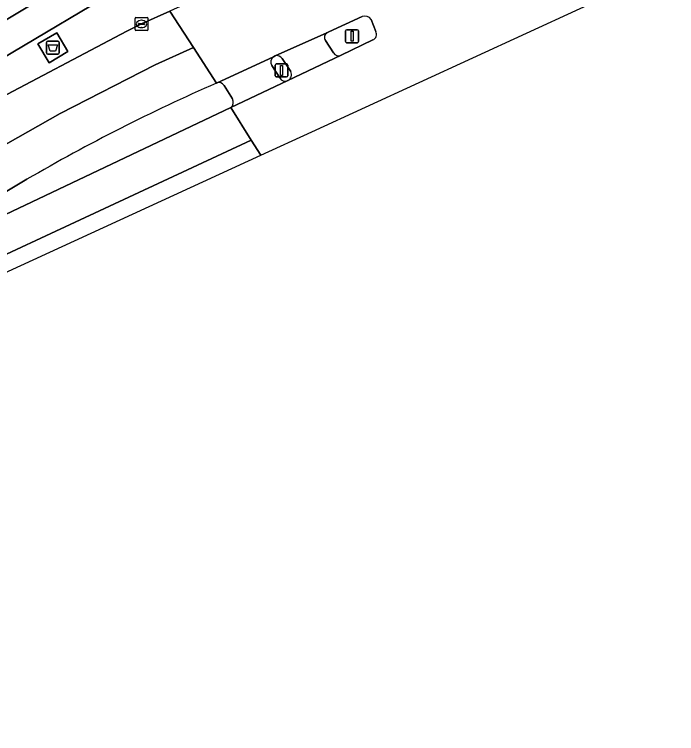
# Model space of a CAD drawing. Extents: x 159279 to 160377, y 384531 to 385888.
# Drawn here: x 160221.5 to 160272.5, y 384648.5 to 384704 of the extents above; entities that cross this region are included whole.
import ezdxf

# ---------------------------------------------------------------- set-up
doc = ezdxf.new("R2010")
doc.units = 0
for name, color, linetype in [('IMGEO_Afval_apart_plaats', 7, 'Continuous'), ('IMGEO_Fietspad_open', 7, 'Continuous'), ('IMGEO_Groenvoorziening', 7, 'Continuous'), ('IMGEO_Kolk', 7, 'Continuous'), ('IMGEO_Rijbaan_regionaal_gesloten', 7, 'Continuous'), ('IMGEO_Verkeerseiland_open', 7, 'Continuous'), ('IMGEO_Verkeersregelinstallatiepaal', 7, 'Continuous'), ('IMGEO_Voetpad_gesloten', 7, 'Continuous'), ('IMGEO_Voetpad_open', 7, 'Continuous')]:
    doc.layers.add(name, color=color, linetype=linetype)

msp = doc.modelspace()

# ---------------------------------------------------------------- linework, layer by layer
at = {"layer": 'IMGEO_Afval_apart_plaats'}
for p, q in [((160224.053, 384701.886), (160224.843, 384701.886)), ((160224.843, 384701.886), (160224.053, 384701.886)), ((160223.953, 384700.986), (160223.953, 384701.786)), ((160223.953, 384701.786), (160223.953, 384700.986)), ((160224.943, 384701.786), (160224.943, 384700.986)), ((160224.943, 384700.986), (160224.943, 384701.786)), ((160224.843, 384700.886), (160224.053, 384700.886)), ((160224.053, 384700.886), (160224.843, 384700.886))]:
    msp.add_line(p, q, dxfattribs=at)
msp.add_lwpolyline([(160224.096, 384701.6), (160224.8, 384701.6), (160224.651, 384701.13), (160224.245, 384701.13), (160224.096, 384701.6)], dxfattribs=at)
for centre, start, end in [((160224.053, 384701.786), 90, 180), ((160224.053, 384701.786), 90, 180), ((160224.843, 384701.786), 0, 90), ((160224.843, 384701.786), 360, 90), ((160224.053, 384700.986), 180, 270), ((160224.053, 384700.986), 180, 270), ((160224.843, 384700.986), 270, 0), ((160224.843, 384700.986), 270, 0)]:
    msp.add_arc(centre, 0.1, start, end, dxfattribs=at)
at = {"layer": 'IMGEO_Fietspad_open'}
for points in [[(160234.351, 384711.644), (160216.032, 384700.661), (160215.861, 384700.541), (160213.465, 384698.689), (160209.698, 384695.371)], [(160208.852, 384694.983), (160213.164, 384695.678), (160215.038, 384696.928), (160218.71, 384699.429), (160220.428, 384700.489), (160230.106, 384706.263), (160231.703, 384707.234)], [(160245.566, 384702.544), (160241.581, 384700.756)], [(160246.056, 384701.001), (160245.452, 384701.95)], [(160242.545, 384698.848), (160246.671, 384700.808)], [(160242.125, 384700.552), (160242.775, 384699.548)]]:
    msp.add_lwpolyline(points, dxfattribs=at)
for centre, radius, start, end in [((160245.806, 384702.19), 0.428, 124.1189, 214.153), ((160241.712, 384700.278), 0.496, 33.5881, 105.2998), ((160246.475, 384701.261), 0.493, 211.771, 293.3831), ((160242.323, 384699.309), 0.511, 295.6871, 27.9348)]:
    msp.add_arc(centre, radius, start, end, dxfattribs=at)
at = {"layer": 'IMGEO_Groenvoorziening'}
for points in [[(160238.283, 384697.436), (160237.637, 384698.467)], [(160222.455, 384691.247), (160219.024, 384689.24), (160219.74, 384688.05), (160238.153, 384696.785)]]:
    msp.add_lwpolyline(points, dxfattribs=at)
for centre, radius, start, end in [((160295.4, 384565.758), 145.15, 113.70316, 120.16883), ((160237.229, 384698.221), 0.477, 31.0859, 111.9856), ((160237.856, 384697.183), 0.496, 306.7181, 30.6959)]:
    msp.add_arc(centre, radius, start, end, dxfattribs=at)
at = {"layer": 'IMGEO_Kolk'}
for p, q in [((160230.777, 384702.789), (160230.777, 384703.641)), ((160230.852, 384703.715), (160231.704, 384703.715)), ((160231.265, 384703.495), (160231.29, 384703.495)), ((160231.778, 384703.641), (160231.778, 384702.789)), ((160231.036, 384703.209), (160231.036, 384703.221)), ((160231.474, 384703.172), (160231.076, 384703.172)), ((160231.079, 384703.258), (160231.477, 384703.258)), ((160231.288, 384702.935), (160231.263, 384702.935)), ((160231.52, 384703.221), (160231.52, 384703.209)), ((160231.704, 384702.715), (160230.852, 384702.715))]:
    msp.add_line(p, q, dxfattribs=at)
for points in [[(160230.777, 384702.789), (160230.777, 384703.641)], [(160230.852, 384703.715), (160231.704, 384703.715)], [(160231.778, 384703.641), (160231.778, 384702.789)], [(160231.704, 384702.715), (160230.852, 384702.715)]]:
    msp.add_lwpolyline(points, dxfattribs=at)
for centre, radius, start, end in [((160230.854, 384703.639), 0.0765, 91.552, 178.448), ((160230.854, 384703.639), 0.0765, 91.552, 178.448), ((160231.702, 384703.639), 0.0765, 1.552, 88.448), ((160231.702, 384703.639), 0.0765, 1.552, 88.448), ((160231.076, 384703.218), 0.0403, 85.8775, 175.7526), ((160231.073, 384703.208), 0.0366, 178.938, 274.7102), ((160231.477, 384703.215), 0.043, 264.8664, 352.4533), ((160231.481, 384703.22), 0.0386, 1.7309, 96.639), ((160230.854, 384702.791), 0.0765, 181.552, 268.448), ((160230.854, 384702.791), 0.0765, 181.552, 268.448), ((160231.702, 384702.791), 0.0765, 271.552, 358.448), ((160231.702, 384702.791), 0.0765, 271.552, 358.448)]:
    msp.add_arc(centre, radius, start, end, dxfattribs=at)
for centre, major_axis, ratio, start_param, end_param in [((160231.264, 384703.215), (-0.387, 0.002), 0.722429, 4.712389, 7.853982), ((160231.289, 384703.215), (-0.39, 0.002), 0.717154, 1.570796, 4.712389)]:
    msp.add_ellipse(centre, major_axis=major_axis, ratio=ratio, start_param=start_param, end_param=end_param, dxfattribs=at)
at = {"layer": 'IMGEO_Rijbaan_regionaal_gesloten'}
for points in [[(160270.455, 384710.933), (160273.089, 384712.144), (160276.644, 384713.822), (160276.759, 384713.874), (160281.139, 384715.888), (160278.405, 384717.689), (160275.5, 384719.602), (160272.051, 384721.874), (160266.945, 384719.582), (160266.784, 384719.462), (160266.631, 384719.392), (160265.014, 384718.672), (160238.055, 384706.313), (160233.466, 384704.207), (160235.287, 384701.39), (160237.05, 384698.663), (160241.441, 384700.693), (160241.581, 384700.756), (160245.566, 384702.544), (160245.7, 384702.604), (160248.278, 384703.781)], [(160240.473, 384693.105), (160244.398, 384694.908), (160265.081, 384704.417), (160282.797, 384712.557), (160282.024, 384714.104), (160277.573, 384711.961), (160273.953, 384710.221), (160271.388, 384709.013)], [(160235.287, 384701.39), (160233.466, 384704.207), (160231.278, 384703.214), (160230.141, 384702.67), (160219.508, 384697.068), (160200.698, 384685.93), (160200.497, 384685.824), (160189.117, 384679.082), (160181.729, 384675.34), (160172.142, 384670.868), (160164.447, 384667.279), (160144.064, 384657.707), (160128.143, 384650.259), (160109.527, 384641.533), (160090.922, 384632.804), (160077.964, 384626.718), (160075.411, 384625.619), (160055.375, 384617.743), (160046.751, 384614.401), (160035.431, 384610.146), (160016.807, 384603.547), (160011.467, 384601.612), (160008.405, 384600.585)], [(160248.96, 384703.559), (160249.143, 384703.094), (160249.326, 384702.628)], [(160249.101, 384701.982), (160246.671, 384700.808), (160242.545, 384698.848), (160238.153, 384696.785), (160239.738, 384694.27), (160240.473, 384693.105)], [(160004.765, 384599.696), (160006.675, 384596.052), (160012.896, 384598.112), (160030.199, 384604.442), (160051.41, 384612.075), (160070.258, 384619.89), (160105.075, 384635.724), (160136.86, 384650.709), (160173.534, 384667.91), (160180.357, 384670.981), (160187.384, 384674.159), (160193.16, 384677.338), (160199.61, 384681.383), (160210.295, 384687.933), (160217.514, 384692.075), (160225.023, 384696.313), (160232.339, 384700.069), (160235.287, 384701.39)], [(160237.05, 384698.663), (160235.287, 384701.39), (160232.339, 384700.069), (160225.023, 384696.313), (160217.514, 384692.075), (160210.295, 384687.933), (160199.61, 384681.383), (160193.16, 384677.338), (160187.384, 384674.159), (160180.357, 384670.981), (160173.534, 384667.91), (160136.86, 384650.709), (160105.075, 384635.724), (160070.258, 384619.89), (160051.41, 384612.075), (160030.199, 384604.442), (160012.896, 384598.112), (160006.675, 384596.052), (160008.231, 384593.084), (160019.249, 384596.869), (160034.191, 384602.153), (160041.824, 384604.993), (160053.124, 384609.319), (160056.37, 384610.468)], [(160239.738, 384694.27), (160238.153, 384696.785), (160219.74, 384688.05), (160217.682, 384687.086)], [(160205.42, 384678.283), (160239.738, 384694.27)], [(160193.057, 384673.873), (160219.024, 384689.24), (160222.455, 384691.247)]]:
    msp.add_lwpolyline(points, dxfattribs=at)
msp.add_lwpolyline([(160012.31, 384584.658), (160076.31, 384615.692), (160154.496, 384653.604), (160159.447, 384655.879), (160240.473, 384693.105), (160239.738, 384694.27), (160205.42, 384678.283), (160186.974, 384669.525), (160175.34, 384664.07), (160111.783, 384634.269), (160102.714, 384629.928), (160091.931, 384624.72), (160062.951, 384610.53), (160060.23, 384609.186), (160057.944, 384608.051), (160020.879, 384589.652), (160012.021, 384585.263)], close=True, dxfattribs=at)
for centre, radius, start, end in [((160248.494, 384703.287), 0.539, 30.2597, 113.6788), ((160248.937, 384702.401), 0.45, 291.3902, 30.2036), ((160295.4, 384565.758), 145.15, 113.70316, 120.16883)]:
    msp.add_arc(centre, radius, start, end, dxfattribs=at)
at = {"layer": 'IMGEO_Verkeerseiland_open'}
for points in [[(160231.703, 384707.234), (160230.106, 384706.263), (160220.428, 384700.489), (160218.71, 384699.429), (160215.038, 384696.928)], [(160219.508, 384697.068), (160230.141, 384702.67), (160231.278, 384703.214), (160233.466, 384704.207)], [(160248.278, 384703.781), (160245.7, 384702.604), (160245.566, 384702.544)], [(160249.326, 384702.628), (160249.143, 384703.094), (160248.96, 384703.559)], [(160245.452, 384701.95), (160246.056, 384701.001)], [(160246.671, 384700.808), (160249.101, 384701.982)], [(160241.581, 384700.756), (160241.441, 384700.693)], [(160242.775, 384699.548), (160242.125, 384700.552)], [(160241.321, 384700.015), (160241.922, 384699.063)]]:
    msp.add_lwpolyline(points, dxfattribs=at)
msp.add_lwpolyline([(160225.603, 384701.094), (160224.154, 384700.232), (160223.294, 384701.678), (160224.743, 384702.54)], close=True, dxfattribs=at)
for centre, radius, start, end in [((160248.494, 384703.287), 0.539, 30.2597, 113.6788), ((160245.806, 384702.19), 0.428, 124.1189, 214.153), ((160248.937, 384702.401), 0.45, 291.3902, 30.2036), ((160241.712, 384700.278), 0.496, 33.5881, 105.2998), ((160246.475, 384701.261), 0.493, 211.771, 293.3831), ((160241.732, 384700.292), 0.496, 125.9652, 213.961), ((160242.348, 384699.287), 0.481, 207.7185, 294.202), ((160242.323, 384699.309), 0.511, 295.6871, 27.9348)]:
    msp.add_arc(centre, radius, start, end, dxfattribs=at)
at = {"layer": 'IMGEO_Verkeersregelinstallatiepaal'}
for p, q in [((160247.002, 384701.873), (160247.002, 384702.673)), ((160247.002, 384702.673), (160247.002, 384701.873)), ((160247.102, 384702.773), (160247.892, 384702.773)), ((160247.892, 384702.773), (160247.102, 384702.773)), ((160247.992, 384702.673), (160247.992, 384701.873)), ((160247.992, 384701.873), (160247.992, 384702.673)), ((160247.892, 384701.773), (160247.102, 384701.773)), ((160247.102, 384701.773), (160247.892, 384701.773)), ((160241.564, 384699.231), (160241.564, 384700.031)), ((160241.564, 384700.031), (160241.564, 384699.231)), ((160241.664, 384700.131), (160242.454, 384700.131)), ((160242.454, 384700.131), (160241.664, 384700.131)), ((160242.554, 384700.031), (160242.554, 384699.231)), ((160242.554, 384699.231), (160242.554, 384700.031)), ((160242.454, 384699.131), (160241.664, 384699.131)), ((160241.664, 384699.131), (160242.454, 384699.131))]:
    msp.add_line(p, q, dxfattribs=at)
for points in [[(160247.422, 384702.648), (160247.572, 384702.648), (160247.572, 384701.898), (160247.422, 384701.898), (160247.422, 384702.648)], [(160241.984, 384700.006), (160242.134, 384700.006), (160242.134, 384699.256), (160241.984, 384699.256), (160241.984, 384700.006)]]:
    msp.add_lwpolyline(points, dxfattribs=at)
for centre, start, end in [((160247.102, 384702.673), 90, 180), ((160247.102, 384702.673), 90, 180), ((160247.892, 384702.673), 0, 90), ((160247.892, 384702.673), 360, 90), ((160247.102, 384701.873), 180, 270), ((160247.102, 384701.873), 180, 270), ((160247.892, 384701.873), 270, 0), ((160247.892, 384701.873), 270, 0), ((160241.664, 384700.031), 90, 180), ((160241.664, 384700.031), 90, 180), ((160242.454, 384700.031), 0, 90), ((160242.454, 384700.031), 360, 90), ((160241.664, 384699.231), 180, 270), ((160241.664, 384699.231), 180, 270), ((160242.454, 384699.231), 270, 0), ((160242.454, 384699.231), 270, 0)]:
    msp.add_arc(centre, 0.1, start, end, dxfattribs=at)
at = {"layer": 'IMGEO_Voetpad_gesloten'}
msp.add_lwpolyline([(160224.743, 384702.54), (160223.294, 384701.678), (160224.154, 384700.232), (160225.603, 384701.094)], close=True, dxfattribs=at)
at = {"layer": 'IMGEO_Voetpad_open'}
for points in [[(160209.698, 384695.371), (160213.465, 384698.689), (160215.861, 384700.541), (160216.032, 384700.661), (160234.351, 384711.644)], [(160241.441, 384700.693), (160237.05, 384698.663)], [(160241.922, 384699.063), (160241.321, 384700.015)], [(160238.153, 384696.785), (160242.545, 384698.848)], [(160237.637, 384698.467), (160238.283, 384697.436)]]:
    msp.add_lwpolyline(points, dxfattribs=at)
for centre, radius, start, end in [((160241.732, 384700.292), 0.496, 125.9652, 213.961), ((160242.348, 384699.287), 0.481, 207.7185, 294.202), ((160237.229, 384698.221), 0.477, 31.0859, 111.9856), ((160237.856, 384697.183), 0.496, 306.7181, 30.6959)]:
    msp.add_arc(centre, radius, start, end, dxfattribs=at)

doc.saveas('drawing.dxf')
